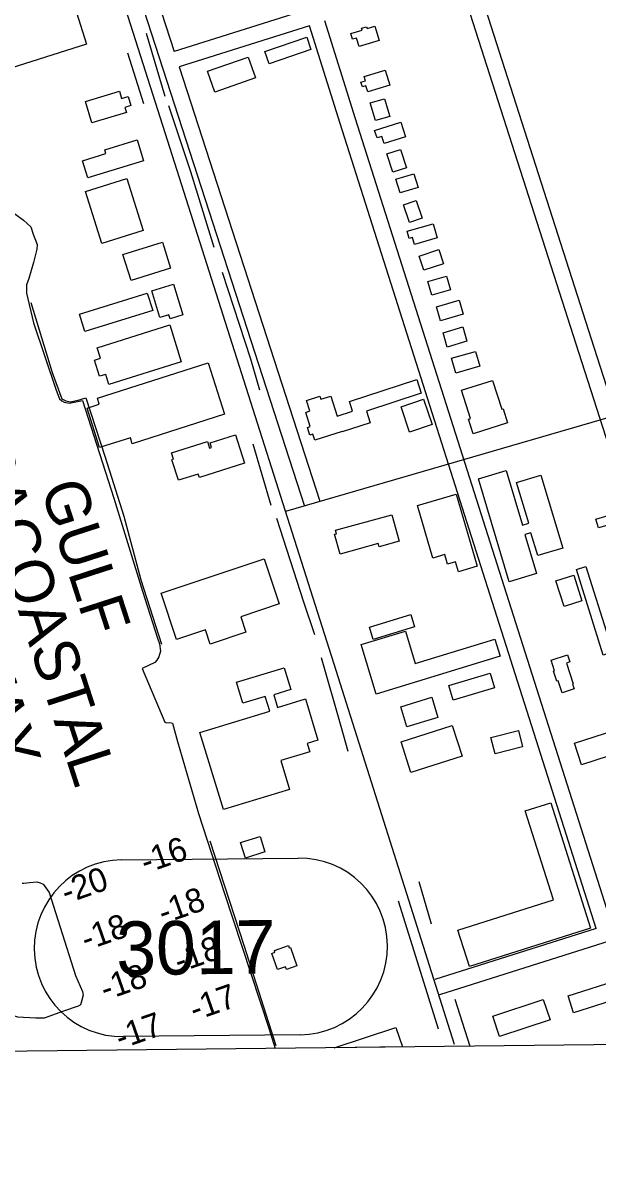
# Model space of a CAD drawing. Extents: x 3651524 to 3689615, y 505651 to 531377.
# Drawn here: x 3677602 to 3678676, y 511062 to 513218 of the extents above; entities that cross this region are included whole.
import ezdxf

# ---------------------------------------------------------------- set-up
doc = ezdxf.new("R2010")
doc.units = 0
for name, color, linetype in [('V-BLDG-OTLN', 7, 'Continuous'), ('V-GRID-FRAM', 7, 'Continuous'), ('V-RIVR-IDEN', 7, 'Continuous'), ('V-ROAD-CNTR', 7, 'Continuous'), ('V-ROAD-IDEN', 7, 'Continuous'), ('V-RRAP-FSHR', 7, 'Continuous'), ('V-TOPO-SHOR', 7, 'Continuous'), ('V-TOPO-SPOT', 7, 'Continuous')]:
    doc.layers.add(name, color=color, linetype=linetype)

msp = doc.modelspace()

# ---------------------------------------------------------------- linework, layer by layer
at = {"layer": 'V-BLDG-OTLN'}
for p, q in [((3678183.556, 511303.75), (3678298.892, 511341.747)), ((3678298.892, 511341.747), (3678310.958, 511305.121)), ((3678310.958, 511305.121), (3678183.556, 511303.75))]:
    msp.add_line(p, q, dxfattribs=at)
for points in [[(3677553.667, 513125.115), (3677524.555, 513216.392), (3677583.048, 513235.047), (3677577.817, 513251.448), (3677597.2, 513257.629), (3677582.514, 513303.676), (3677646.153, 513323.974), (3677661.21, 513276.773), (3677687.125, 513285.041), (3677721.102, 513178.518)], [(3678230.062, 513173.562), (3678225.278, 513189.537), (3678217.734, 513187.276), (3678214.444, 513198.253), (3678235.889, 513204.678), (3678234.871, 513208.073), (3678244.147, 513210.852), (3678245.068, 513207.77), (3678259.627, 513212.132), (3678267.795, 513184.863)], [(3678054.322, 513164.254), (3678132.361, 513191.05), (3678140.26, 513168.049), (3678062.221, 513141.251)], [(3677947.047, 513127.744), (3678023.151, 513154.188), (3678036.752, 513115.057), (3677960.644, 513088.611)], [(3678246.16, 513088.964), (3678242.559, 513100.459), (3678236.381, 513098.526), (3678233.669, 513107.183), (3678242.256, 513109.874), (3678239.86, 513117.523), (3678278.87, 513129.741), (3678287.579, 513101.938)], [(3677730.946, 513031.071), (3677718.861, 513070.966), (3677782.527, 513090.25), (3677786.599, 513076.815), (3677798.733, 513080.489), (3677803.878, 513063.507), (3677792.513, 513060.064), (3677795.385, 513050.586)], [(3678277.715, 513076.305), (3678287.361, 513043.219), (3678260.463, 513035.376), (3678250.815, 513068.461)], [(3678259.199, 513017.126), (3678308.171, 513032.666), (3678316.869, 513005.254), (3678276.788, 512992.533), (3678272.493, 513006.067), (3678263.605, 513003.245)], [(3677723.445, 512928.386), (3677713.667, 512960.443), (3677757.21, 512973.725), (3677754.992, 512980.989), (3677815.566, 512999.46), (3677827.557, 512960.136)], [(3678281.951, 512973.231), (3678307.266, 512981.532), (3678318.438, 512947.457), (3678293.122, 512939.158)], [(3678306.715, 512900.423), (3678298.879, 512926.105), (3678332.358, 512936.324), (3678340.198, 512910.642)], [(3677826.717, 512830), (3677749.589, 512805.977), (3677719.267, 512903.329), (3677796.394, 512927.354)], [(3678312.894, 512878.372), (3678336.509, 512886.488), (3678347.89, 512853.376), (3678324.273, 512845.26)], [(3678333.4, 512804.097), (3678329.71, 512816.85), (3678323.672, 512815.103), (3678319.72, 512828.767), (3678368.513, 512842.884), (3678376.157, 512816.471)], [(3677804.162, 512736.622), (3677788.97, 512785.276), (3677862.713, 512808.295), (3677877.903, 512759.639)], [(3678351.269, 512756.051), (3678342.514, 512782.392), (3678378.913, 512794.488), (3678387.666, 512768.144)], [(3678366.267, 512709.207), (3678358.757, 512734.713), (3678393.39, 512744.912), (3678400.901, 512719.404)], [(3677883.563, 512729.894), (3677901.082, 512672.611), (3677877.297, 512665.337), (3677874.99, 512672.88), (3677858.041, 512667.696), (3677842.831, 512717.436)], [(3677718.042, 512641.418), (3677707.947, 512673.635), (3677834.53, 512713.287), (3677844.623, 512681.07)], [(3678382.024, 512661.579), (3678374.467, 512687.558), (3678417.035, 512699.936), (3678424.588, 512673.957)], [(3677762.781, 512542.67), (3677756.878, 512561.481), (3677745.346, 512557.86), (3677735.882, 512588.006), (3677747.191, 512591.558), (3677741.019, 512611.239), (3677876.338, 512653.704), (3677897.879, 512585.065)], [(3678394.867, 512612.462), (3678386.878, 512639.325), (3678423.641, 512650.261), (3678431.633, 512623.396)], [(3678447.677, 512604.45), (3678455.717, 512576.64), (3678411.026, 512563.719), (3678402.987, 512591.533)], [(3677806.55, 512432), (3677802.989, 512443.168), (3677745.516, 512424.822), (3677722.038, 512498.376), (3677744.84, 512505.654), (3677741.242, 512516.928), (3677948.374, 512583.046), (3677979.017, 512487.05)], [(3678211.991, 512510.86), (3678337.822, 512551.871), (3678346.235, 512526.063), (3678243.934, 512492.719), (3678250.977, 512471.111), (3678198.558, 512454.026), (3678198.255, 512454.954), (3678147.205, 512438.316), (3678143.442, 512449.867), (3678138.089, 512448.12), (3678133.559, 512462.02), (3678139.045, 512463.809), (3678130.333, 512490.542), (3678138.144, 512493.086), (3678131.847, 512512.4), (3678157.012, 512520.603), (3678158.843, 512514.981), (3678177.152, 512520.949), (3678189.44, 512483.245), (3678217.963, 512492.541)], [(3678479.495, 512550.2), (3678496.692, 512496.582), (3678499.166, 512497.374), (3678507.579, 512471.141), (3678443.323, 512450.534), (3678434.529, 512477.955), (3678438.467, 512479.221), (3678421.653, 512531.649)], [(3678308.47, 512500.768), (3678350.679, 512514.883), (3678366.492, 512467.592), (3678324.285, 512453.477)], [(3677931.788, 512368.864), (3677929.766, 512375.268), (3677892.7, 512363.572), (3677880.627, 512401.835), (3677883.709, 512402.81), (3677879.859, 512415.014), (3677946.734, 512436.114), (3677950.746, 512423.396), (3677954.752, 512424.66), (3677951.975, 512433.46), (3677999.081, 512448.325), (3678015.788, 512395.367)], [(3678610.734, 512237.12), (3678563.751, 512223.016), (3678550.994, 512265.506), (3678539.665, 512262.104), (3678561.521, 512189.304), (3678510.653, 512174.032), (3678452.883, 512366.456), (3678504.826, 512382.049), (3678535.479, 512279.946), (3678547.095, 512283.438), (3678524.272, 512359.458), (3678569.895, 512373.155)], [(3678450.556, 512203.042), (3678415.708, 512192.849), (3678410.364, 512211.123), (3678395.391, 512206.742), (3678390.089, 512224.867), (3678367.666, 512218.312), (3678338.985, 512316.378), (3678411.231, 512337.507)], [(3678291.029, 512299.292), (3678304.679, 512249.916), (3678267.445, 512239.621), (3678265.829, 512245.464), (3678194.544, 512225.756), (3678184.288, 512262.847), (3678187.777, 512263.812), (3678185.998, 512270.253)], [(3678672.289, 512291.149), (3678701.502, 512299.515), (3678706.251, 512282.926), (3678677.038, 512274.562)], [(3677860.192, 512152.702), (3678052.642, 512216.853), (3678080.726, 512132.597), (3678009.139, 512108.733), (3678018.766, 512079.848), (3677951.934, 512057.57), (3677943.115, 512084.03), (3677889.085, 512066.02)], [(3678686.31, 512037.162), (3678635.902, 512197.307), (3678653.554, 512202.864), (3678695.243, 512070.415), (3678782.109, 512097.756), (3678790.827, 512070.061)], [(3678597.769, 512175.922), (3678631.182, 512186.529), (3678646.359, 512138.72), (3678612.946, 512128.114)], [(3678249.566, 512088.978), (3678326.787, 512112.899), (3678333.845, 512090.115), (3678256.623, 512066.192)], [(3678233.812, 512056.706), (3678316.556, 512081.89), (3678334.961, 512021.425), (3678483.883, 512066.758), (3678493.577, 512034.915), (3678261.911, 511964.397)], [(3678617.329, 512022.341), (3678630.154, 511983.619), (3678628.534, 511983.082), (3678631.606, 511973.805), (3678609.735, 511966.559), (3678602.194, 511989.327), (3678599.323, 511988.377), (3678593.193, 512006.882), (3678595.299, 512007.579), (3678588.716, 512027.448), (3678619.34, 512037.592), (3678623.692, 512024.45)], [(3677976.614, 511748.556), (3677932.685, 511892.366), (3678063.132, 511932.216), (3678054.668, 511959.928), (3678013.101, 511947.23), (3678001.121, 511986.445), (3678089.93, 512013.575), (3678102.384, 511972.799), (3678070.613, 511963.094), (3678077.849, 511939.407), (3678129.813, 511955.281), (3678153.344, 511878.241), (3678133.104, 511872.056), (3678137.862, 511856.477), (3678083.884, 511839.989), (3678100.275, 511786.331)], [(3678397.529, 511980.6), (3678475.116, 512003.364), (3678483.142, 511976.005), (3678405.556, 511953.243)], [(3678319.22, 511903.364), (3678307.938, 511940.775), (3678365.99, 511958.281), (3678377.273, 511920.872)], [(3678422.642, 511848.105), (3678327.021, 511817.559), (3678308.646, 511875.075), (3678404.269, 511905.621)], [(3678476.367, 511883.011), (3678527.604, 511896.012), (3678535.329, 511865.56), (3678484.09, 511852.563)], [(3678632.521, 511872.493), (3678708.017, 511896.829), (3678709.499, 511892.229), (3678718.386, 511895.094), (3678728.828, 511862.701), (3678718.871, 511859.492), (3678719.95, 511856.139), (3678645.528, 511832.147)], [(3678436.45, 511455.497), (3678414.802, 511523.601), (3678592.999, 511580.245), (3678540.259, 511746.162), (3678588.143, 511761.382), (3678662.53, 511527.364)], [(3678008.694, 511686.987), (3678045.083, 511698.503), (3678054.281, 511669.441), (3678017.892, 511657.924)], [(3678098.257, 511494.493), (3678099.687, 511490.391), (3678101.782, 511491.12), (3678113.701, 511456.937), (3678094.307, 511450.172), (3678092.652, 511454.913), (3678077.47, 511449.619), (3678066.888, 511479.967), (3678073.034, 511482.111), (3678071.92, 511485.31)], [(3678620.356, 511400.811), (3678718.302, 511432.086), (3678728.437, 511400.345), (3678630.494, 511369.07)], [(3678479.945, 511362.934), (3678574.227, 511393.885), (3678586.797, 511355.594), (3678492.516, 511324.64)]]:
    msp.add_lwpolyline(points, close=True, dxfattribs=at)
at = {"layer": 'V-GRID-FRAM'}
msp.add_lwpolyline([(3655577.191, 529244.355), (3687244.414, 529585.207), (3687448.048, 511403.469), (3655764.959, 511062.446), (3655577.191, 529244.355)], dxfattribs=at)
at = {"layer": 'V-ROAD-CNTR'}
for points in [[(3677685.162, 513710.271), (3677791.687, 513353.897), (3678128.399, 512315.246)], [(3677718.12, 513704.764), (3677820.331, 513362.819), (3677884.593, 513164.594)], [(3678408.426, 511309.476), (3678187.541, 512008.229), (3677872.695, 512997.195), (3677706.535, 513519.002)], [(3678957.655, 511616.583), (3678646.45, 512585.021), (3678417.349, 513300.495)], [(3678805.355, 512188.581), (3678675.016, 512594.185), (3678445.971, 513309.486)], [(3678128.248, 513241.129), (3677884.593, 513164.594)], [(3678137.283, 513212.523), (3677893.845, 513136.055)], [(3678673.135, 511526.67), (3678194.953, 513029.928), (3678137.283, 513212.522)], [(3678701.741, 511535.71), (3678223.551, 513038.992), (3678165.904, 513221.513)], [(3677893.844, 513136.055), (3678156.937, 512324.498)], [(3679116.655, 512602.326), (3678810.673, 512513.934), (3678092.927, 512305.422)], [(3678966.834, 511588.022), (3678380.35, 511402.682)], [(3678673.136, 511526.67), (3678371.31, 511431.288)]]:
    msp.add_lwpolyline(points, dxfattribs=at)
at = {"layer": 'V-ROAD-IDEN'}
for p, q in [((3677786.401, 511654.462), (3678116.383, 511658.015)), ((3677786.401, 511654.462), (3678116.383, 511658.015)), ((3677786.402, 511654.462), (3677786.401, 511654.462)), ((3678119.936, 511328.033), (3677789.954, 511324.48)), ((3678119.936, 511328.033), (3677789.954, 511324.48))]:
    msp.add_line(p, q, dxfattribs=at)
for centre, start, end in [((3678118.159, 511493.023), 270.616758, 90.616758), ((3678118.159, 511493.023), 270.616758, 90.616758), ((3677788.179, 511489.471), 90.616758, 270.616758), ((3677788.179, 511489.471), 90.616758, 270.616758)]:
    msp.add_arc(centre, 165, start, end, dxfattribs=at)
at = {"layer": 'V-RRAP-FSHR'}
for points in [[(3677617.282, 512695.69), (3677656.604, 512565.163), (3677675.196, 512515.984), (3677682.489, 512511.845), (3677690.498, 512510.373), (3677705.277, 512513.471), (3677719.41, 512517.922), (3677755.711, 512406.859), (3677790.683, 512296.486), (3677822.164, 512177.468), (3677860.997, 512057.66)], [(3677951.244, 511689.971), (3678014.934, 511495.439), (3678074.72, 511307.666)]]:
    msp.add_lwpolyline(points, dxfattribs=at)
at = {"layer": 'V-TOPO-SHOR'}
for p, q in [((3677832.394, 513198.74), (3677867.247, 513081.003)), ((3677797.635, 513161.833), (3677827.524, 513067.607)), ((3678031.783, 512431.549), (3678065.352, 512317.179)), ((3678341.463, 511614.311), (3678364.907, 511534.923)), ((3678408.746, 511394.272), (3678437.096, 511306.479))]:
    msp.add_line(p, q, dxfattribs=at)
for points in [[(3677874.319, 513063.478), (3677915.262, 512940.262), (3677958.932, 512798.965)], [(3677586.188, 512862.057), (3677603.387, 512849.72), (3677617.137, 512836.736)], [(3677617.137, 512836.736), (3677621.598, 512823.272), (3677628.635, 512803.741), (3677628.489, 512795.041), (3677622.052, 512770.379), (3677613.516, 512740.396), (3677608.632, 512728.43), (3677609.043, 512713.024), (3677622.179, 512657.911), (3677664.255, 512532.022), (3677670.68, 512515.849), (3677674.629, 512511.765), (3677679.28, 512509.681), (3677688.616, 512507.516), (3677691.973, 512508.128), (3677713.467, 512512.456), (3677772.005, 512330.059), (3677825.335, 512156.452), (3677853.325, 512068.957), (3677857.163, 512058.183), (3677858.946, 512044.764), (3677856.089, 512034.1), (3677852.63, 512027.465), (3677848.549, 512023.516), (3677824.923, 512011.861), (3677867.437, 511912.072), (3677870.761, 511910.68), (3677876.797, 511911.247), (3677881.458, 511909.832), (3677890.926, 511875.532), (3677930.18, 511740.986), (3677977.923, 511593.582), (3678061.385, 511340.477), (3678073.114, 511302.561)], [(3677974.222, 512752.514), (3678027.231, 512590.276), (3678044.182, 512532.432)], [(3678075.658, 512292.906), (3678126.088, 512136.742), (3678147, 512075.478)], [(3678159.001, 512032.429), (3678195.845, 511904.615), (3678209.116, 511857.532)], [(3677601.017, 511611.348), (3677603.694, 511611.303), (3677615.093, 511612.452), (3677628.501, 511613.566), (3677634.492, 511611.456), (3677639.813, 511609.359), (3677645.053, 511602.576), (3677650.931, 511593.776), (3677700.558, 511438.974), (3677713.44, 511408.635), (3677714.667, 511401.919), (3677712.502, 511392.583), (3677709.68, 511383.928), (3677705.621, 511381.317), (3677678.012, 511371.738), (3677641.648, 511358.957)], [(3678303.369, 511578.127), (3678341.478, 511454.979), (3678377.701, 511339.226)], [(3677641.648, 511358.957), (3677633.617, 511359.092), (3677626.255, 511359.215), (3677614.878, 511359.405), (3677603.512, 511360.263), (3677592.815, 511361.113), (3677586.814, 511362.553), (3677583.468, 511362.608), (3677569.906, 511392.29), (3677555.677, 511421.984), (3677488.281, 511394.993), (3677510.039, 511335.05), (3677505.99, 511333.111), (3677498.595, 511331.225), (3677493.886, 511329.965), (3677491.847, 511327.991), (3677484.138, 511307.367), (3677481.641, 511296.195)]]:
    msp.add_lwpolyline(points, dxfattribs=at)

# ---------------------------------------------------------------- texts
at = {"layer": 'V-RIVR-IDEN'}
for s, height, p in [('INTRACOASTAL', 82.99983, (3677438.597, 512595.959)), ('WATERWAY', 82.9998, (3677357.301, 512439.705)), ('GULF', 82.9998, (3677634.443, 512349.663))]:
    msp.add_text(s, height=height, rotation=287.94641, dxfattribs=at).set_placement(p)
at = {"layer": 'V-ROAD-IDEN'}
msp.add_text('3017', height=100.0006, rotation=0.616798, dxfattribs=at).set_placement((3677776.945, 511439.347))
at = {"layer": 'V-TOPO-SPOT'}
for s, p in [('-16', (3677831.162, 511628.494)), ('-20', (3677683.011, 511572.102)), ('-18', (3677864.177, 511534.093)), ('-18', (3677720.077, 511484.423)), ('-18', (3677893.697, 511443.283)), ('-18', (3677755.797, 511391.223)), ('-17', (3677922.742, 511353.216)), ('-17', (3677784.042, 511300.326))]:
    msp.add_text(s, height=45, rotation=19.226858, dxfattribs=at).set_placement(p)

doc.saveas('drawing.dxf')
